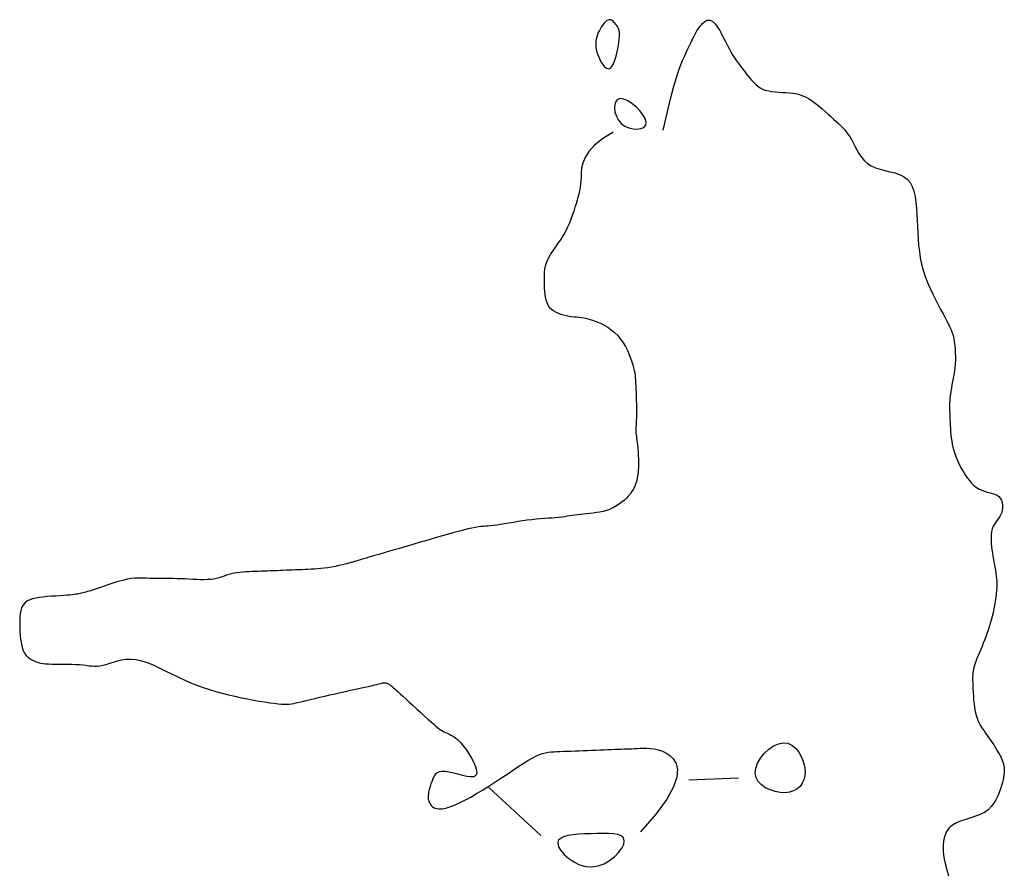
# Model space of a CAD drawing. Header units: millimetres. Extents: x 32690613 to 32693367, y 5343692 to 5344708.
# Tile 920 of 1009: x 32693204 to 32693224, y 5344512 to 5344529. Entities that reach past the tile are written whole.
import ezdxf

# ---------------------------------------------------------------- set-up
doc = ezdxf.new("R2010")
doc.units = ezdxf.units.MM
doc.header["$LTSCALE"] = 20
doc.layers.add('02-DGM_HL_491.50', color=72, linetype='Continuous')

msp = doc.modelspace()

# ---------------------------------------------------------------- linework, layer by layer
at = {"layer": '02-DGM_HL_491.50', "elevation": 491.5, "flags": 128}
for points in [[(32693216.213, 5344529.092), (32693216.217, 5344529.157), (32693216.216, 5344529.211), (32693216.211, 5344529.254), (32693216.203, 5344529.289), (32693216.192, 5344529.318), (32693216.179, 5344529.342), (32693216.164, 5344529.363), (32693216.148, 5344529.383), (32693216.132, 5344529.404), (32693216.114, 5344529.424), (32693216.096, 5344529.442), (32693216.077, 5344529.458), (32693216.057, 5344529.47), (32693216.036, 5344529.477), (32693216.013, 5344529.478), (32693215.99, 5344529.472), (32693215.965, 5344529.459), (32693215.94, 5344529.437), (32693215.914, 5344529.41), (32693215.888, 5344529.378), (32693215.862, 5344529.342), (32693215.838, 5344529.302), (32693215.816, 5344529.261), (32693215.795, 5344529.219), (32693215.778, 5344529.176), (32693215.763, 5344529.133), (32693215.752, 5344529.089), (32693215.745, 5344529.043), (32693215.743, 5344528.994), (32693215.746, 5344528.943), (32693215.754, 5344528.888), (32693215.769, 5344528.828), (32693215.79, 5344528.765), (32693215.817, 5344528.7), (32693215.848, 5344528.638), (32693215.883, 5344528.583), (32693215.919, 5344528.538), (32693215.957, 5344528.507), (32693215.995, 5344528.495), (32693216.032, 5344528.505), (32693216.066, 5344528.539), (32693216.098, 5344528.595), (32693216.127, 5344528.666), (32693216.152, 5344528.749), (32693216.174, 5344528.838), (32693216.191, 5344528.928), (32693216.205, 5344529.014)], [(32693216.255, 5344527.402), (32693216.327, 5344527.35), (32693216.407, 5344527.314), (32693216.491, 5344527.294), (32693216.573, 5344527.289), (32693216.646, 5344527.3), (32693216.704, 5344527.325), (32693216.743, 5344527.366), (32693216.755, 5344527.421), (32693216.738, 5344527.49), (32693216.695, 5344527.567), (32693216.632, 5344527.648), (32693216.556, 5344527.726), (32693216.472, 5344527.796), (32693216.386, 5344527.853), (32693216.306, 5344527.889), (32693216.236, 5344527.901), (32693216.182, 5344527.885), (32693216.144, 5344527.843), (32693216.123, 5344527.783), (32693216.118, 5344527.709), (32693216.129, 5344527.628), (32693216.156, 5344527.546), (32693216.198, 5344527.469)], [(32693219.491, 5344515.019), (32693219.582, 5344515.007), (32693219.664, 5344514.969), (32693219.738, 5344514.91), (32693219.801, 5344514.833), (32693219.853, 5344514.744), (32693219.893, 5344514.647), (32693219.919, 5344514.549), (32693219.931, 5344514.452), (32693219.926, 5344514.362), (32693219.907, 5344514.28), (32693219.874, 5344514.208), (32693219.828, 5344514.146), (32693219.769, 5344514.095), (32693219.7, 5344514.056), (32693219.62, 5344514.031), (32693219.53, 5344514.019), (32693219.433, 5344514.023), (32693219.333, 5344514.042), (32693219.234, 5344514.074), (32693219.141, 5344514.119), (32693219.059, 5344514.176), (32693218.994, 5344514.245), (32693218.95, 5344514.324), (32693218.931, 5344514.413), (32693218.942, 5344514.51), (32693218.98, 5344514.612), (32693219.038, 5344514.712), (32693219.114, 5344514.806), (32693219.202, 5344514.889), (32693219.297, 5344514.955), (32693219.395, 5344515)], [(32693215.669, 5344512.534), (32693215.793, 5344512.554), (32693215.911, 5344512.598), (32693216.022, 5344512.662), (32693216.119, 5344512.739), (32693216.202, 5344512.824), (32693216.264, 5344512.909), (32693216.303, 5344512.99), (32693216.315, 5344513.06), (32693216.298, 5344513.114), (32693216.254, 5344513.154), (32693216.188, 5344513.181), (32693216.102, 5344513.197), (32693216, 5344513.206), (32693215.888, 5344513.207), (32693215.767, 5344513.205), (32693215.643, 5344513.2), (32693215.519, 5344513.195), (32693215.398, 5344513.188), (32693215.286, 5344513.178), (32693215.186, 5344513.162), (32693215.101, 5344513.138), (32693215.037, 5344513.106), (32693214.996, 5344513.063), (32693214.983, 5344513.008), (32693215.001, 5344512.939), (32693215.046, 5344512.862), (32693215.115, 5344512.781), (32693215.204, 5344512.704), (32693215.307, 5344512.634), (32693215.422, 5344512.579), (32693215.544, 5344512.544)]]:
    msp.add_lwpolyline(points, close=True, dxfattribs=at)
for points in [[(32693217.095, 5344527.268), (32693217.169, 5344527.612), (32693217.236, 5344527.894), (32693217.296, 5344528.122), (32693217.349, 5344528.305), (32693217.396, 5344528.449), (32693217.44, 5344528.565), (32693217.48, 5344528.661), (32693217.517, 5344528.744), (32693217.552, 5344528.821), (32693217.585, 5344528.895), (32693217.618, 5344528.965), (32693217.649, 5344529.03), (32693217.679, 5344529.092), (32693217.709, 5344529.15), (32693217.738, 5344529.204), (32693217.768, 5344529.254), (32693217.797, 5344529.3), (32693217.827, 5344529.342), (32693217.856, 5344529.378), (32693217.886, 5344529.41), (32693217.915, 5344529.435), (32693217.944, 5344529.454), (32693217.973, 5344529.467), (32693218.001, 5344529.471), (32693218.029, 5344529.469), (32693218.056, 5344529.458), (32693218.084, 5344529.441), (32693218.111, 5344529.417), (32693218.139, 5344529.386), (32693218.166, 5344529.35), (32693218.194, 5344529.307), (32693218.223, 5344529.26), (32693218.252, 5344529.207), (32693218.281, 5344529.15), (32693218.312, 5344529.091), (32693218.344, 5344529.028), (32693218.376, 5344528.965), (32693218.41, 5344528.901), (32693218.445, 5344528.838), (32693218.481, 5344528.775), (32693218.518, 5344528.715), (32693218.557, 5344528.658), (32693218.596, 5344528.602), (32693218.636, 5344528.548), (32693218.675, 5344528.496), (32693218.715, 5344528.446), (32693218.754, 5344528.398), (32693218.792, 5344528.351), (32693218.829, 5344528.305), (32693218.866, 5344528.262), (32693218.903, 5344528.221), (32693218.943, 5344528.183), (32693218.984, 5344528.148), (32693219.03, 5344528.118), (32693219.079, 5344528.091), (32693219.134, 5344528.07), (32693219.195, 5344528.054), (32693219.261, 5344528.043), (32693219.33, 5344528.034), (32693219.402, 5344528.029), (32693219.474, 5344528.024), (32693219.545, 5344528.02), (32693219.614, 5344528.015), (32693219.679, 5344528.008), (32693219.739, 5344527.999), (32693219.796, 5344527.986), (32693219.849, 5344527.97), (32693219.9, 5344527.951), (32693219.95, 5344527.927), (32693220, 5344527.899), (32693220.05, 5344527.867), (32693220.103, 5344527.83), (32693220.158, 5344527.788), (32693220.215, 5344527.742), (32693220.273, 5344527.693), (32693220.331, 5344527.643), (32693220.388, 5344527.591), (32693220.444, 5344527.54), (32693220.498, 5344527.491), (32693220.549, 5344527.444), (32693220.596, 5344527.401), (32693220.639, 5344527.36), (32693220.679, 5344527.32), (32693220.717, 5344527.279), (32693220.753, 5344527.236), (32693220.787, 5344527.19), (32693220.821, 5344527.139), (32693220.855, 5344527.081), (32693220.889, 5344527.016), (32693220.925, 5344526.946), (32693220.963, 5344526.874), (32693221.007, 5344526.8), (32693221.056, 5344526.729), (32693221.112, 5344526.663), (32693221.176, 5344526.604), (32693221.251, 5344526.554), (32693221.336, 5344526.516), (32693221.429, 5344526.487), (32693221.526, 5344526.462), (32693221.625, 5344526.439), (32693221.722, 5344526.414), (32693221.814, 5344526.383), (32693221.898, 5344526.343), (32693221.97, 5344526.291), (32693222.028, 5344526.223), (32693222.072, 5344526.141), (32693222.105, 5344526.047), (32693222.129, 5344525.942), (32693222.146, 5344525.83), (32693222.157, 5344525.712), (32693222.164, 5344525.589), (32693222.169, 5344525.464), (32693222.174, 5344525.34), (32693222.18, 5344525.215), (32693222.188, 5344525.09), (32693222.199, 5344524.965), (32693222.214, 5344524.841), (32693222.233, 5344524.716), (32693222.259, 5344524.592), (32693222.291, 5344524.469), (32693222.331, 5344524.345), (32693222.377, 5344524.223), (32693222.427, 5344524.104), (32693222.48, 5344523.989), (32693222.534, 5344523.88), (32693222.588, 5344523.776), (32693222.639, 5344523.681), (32693222.687, 5344523.594), (32693222.729, 5344523.518), (32693222.766, 5344523.449), (32693222.798, 5344523.387), (32693222.826, 5344523.329), (32693222.849, 5344523.273), (32693222.87, 5344523.218), (32693222.887, 5344523.162), (32693222.901, 5344523.102), (32693222.912, 5344523.038), (32693222.921, 5344522.969), (32693222.928, 5344522.897), (32693222.932, 5344522.822), (32693222.934, 5344522.746), (32693222.933, 5344522.67), (32693222.93, 5344522.594), (32693222.923, 5344522.519), (32693222.915, 5344522.447), (32693222.904, 5344522.378), (32693222.892, 5344522.31), (32693222.879, 5344522.243), (32693222.866, 5344522.178), (32693222.853, 5344522.114), (32693222.842, 5344522.051), (32693222.833, 5344521.988), (32693222.826, 5344521.925), (32693222.822, 5344521.862), (32693222.819, 5344521.8), (32693222.818, 5344521.737), (32693222.819, 5344521.674), (32693222.82, 5344521.612), (32693222.822, 5344521.55), (32693222.825, 5344521.487), (32693222.827, 5344521.425), (32693222.83, 5344521.362), (32693222.834, 5344521.3), (32693222.838, 5344521.237), (32693222.844, 5344521.175), (32693222.851, 5344521.113), (32693222.86, 5344521.051), (32693222.872, 5344520.989), (32693222.886, 5344520.927), (32693222.903, 5344520.865), (32693222.922, 5344520.803), (32693222.944, 5344520.741), (32693222.969, 5344520.68), (32693222.996, 5344520.618), (32693223.026, 5344520.557), (32693223.058, 5344520.495), (32693223.093, 5344520.434), (32693223.131, 5344520.374), (32693223.171, 5344520.317), (32693223.213, 5344520.262), (32693223.258, 5344520.211), (32693223.306, 5344520.165), (32693223.355, 5344520.125), (32693223.407, 5344520.092), (32693223.462, 5344520.067), (32693223.517, 5344520.047), (32693223.572, 5344520.031), (32693223.626, 5344520.017), (32693223.677, 5344520.003), (32693223.724, 5344519.987), (32693223.767, 5344519.967), (32693223.803, 5344519.941), (32693223.831, 5344519.907), (32693223.853, 5344519.867), (32693223.867, 5344519.822), (32693223.875, 5344519.773), (32693223.876, 5344519.723), (32693223.872, 5344519.674), (32693223.861, 5344519.626), (32693223.844, 5344519.581), (32693223.823, 5344519.541), (32693223.797, 5344519.504), (32693223.77, 5344519.468), (32693223.742, 5344519.431), (32693223.714, 5344519.392), (32693223.69, 5344519.348), (32693223.67, 5344519.298), (32693223.655, 5344519.24), (32693223.648, 5344519.172), (32693223.647, 5344519.097), (32693223.651, 5344519.016), (32693223.659, 5344518.931), (32693223.671, 5344518.845), (32693223.684, 5344518.76), (32693223.698, 5344518.679), (32693223.712, 5344518.603), (32693223.724, 5344518.534), (32693223.735, 5344518.471), (32693223.745, 5344518.413), (32693223.752, 5344518.358), (32693223.757, 5344518.304), (32693223.76, 5344518.249), (32693223.761, 5344518.192), (32693223.76, 5344518.132), (32693223.755, 5344518.067), (32693223.749, 5344517.997), (32693223.74, 5344517.925), (32693223.729, 5344517.849), (32693223.716, 5344517.773), (32693223.702, 5344517.696), (32693223.686, 5344517.62), (32693223.668, 5344517.545), (32693223.65, 5344517.472), (32693223.63, 5344517.402), (32693223.609, 5344517.334), (32693223.588, 5344517.267), (32693223.565, 5344517.202), (32693223.541, 5344517.137), (32693223.517, 5344517.073), (32693223.492, 5344517.01), (32693223.466, 5344516.946), (32693223.44, 5344516.883), (32693223.414, 5344516.821), (32693223.389, 5344516.761), (32693223.365, 5344516.702), (32693223.344, 5344516.646), (32693223.325, 5344516.593), (32693223.31, 5344516.544), (32693223.298, 5344516.498), (32693223.289, 5344516.455), (32693223.283, 5344516.413), (32693223.28, 5344516.371), (32693223.279, 5344516.326), (32693223.279, 5344516.279), (32693223.281, 5344516.226), (32693223.283, 5344516.168), (32693223.285, 5344516.102), (32693223.289, 5344516.029), (32693223.293, 5344515.953), (32693223.299, 5344515.875), (32693223.308, 5344515.795), (32693223.318, 5344515.717), (32693223.331, 5344515.642), (32693223.348, 5344515.572), (32693223.368, 5344515.509), (32693223.391, 5344515.45), (32693223.417, 5344515.397), (32693223.445, 5344515.347), (32693223.475, 5344515.3), (32693223.507, 5344515.254), (32693223.539, 5344515.209), (32693223.572, 5344515.164), (32693223.605, 5344515.118), (32693223.638, 5344515.071), (32693223.67, 5344515.024), (32693223.701, 5344514.976), (32693223.731, 5344514.93), (32693223.759, 5344514.884), (32693223.785, 5344514.84), (32693223.809, 5344514.798), (32693223.83, 5344514.759), (32693223.848, 5344514.721), (32693223.864, 5344514.685), (32693223.878, 5344514.651), (32693223.889, 5344514.617), (32693223.898, 5344514.584), (32693223.905, 5344514.551), (32693223.909, 5344514.518), (32693223.912, 5344514.484), (32693223.912, 5344514.449), (32693223.91, 5344514.412), (32693223.905, 5344514.371), (32693223.898, 5344514.327), (32693223.888, 5344514.279), (32693223.874, 5344514.225), (32693223.857, 5344514.165), (32693223.837, 5344514.098), (32693223.812, 5344514.027), (32693223.782, 5344513.954), (32693223.745, 5344513.88), (32693223.701, 5344513.809), (32693223.648, 5344513.741), (32693223.586, 5344513.68), (32693223.513, 5344513.627), (32693223.429, 5344513.584), (32693223.337, 5344513.549), (32693223.241, 5344513.518), (32693223.143, 5344513.487), (32693223.048, 5344513.455), (32693222.958, 5344513.418), (32693222.878, 5344513.372), (32693222.811, 5344513.314), (32693222.758, 5344513.242), (32693222.722, 5344513.156), (32693222.699, 5344513.06), (32693222.689, 5344512.954), (32693222.691, 5344512.841), (32693222.705, 5344512.723), (32693222.728, 5344512.601), (32693222.76, 5344512.478), (32693222.799, 5344512.354)], [(32693216.095, 5344527.229), (32693215.88, 5344527.095), (32693215.72, 5344526.966), (32693215.606, 5344526.841), (32693215.53, 5344526.722), (32693215.484, 5344526.61), (32693215.461, 5344526.506), (32693215.452, 5344526.412), (32693215.45, 5344526.328), (32693215.447, 5344526.255), (32693215.442, 5344526.191), (32693215.435, 5344526.134), (32693215.426, 5344526.082), (32693215.415, 5344526.031), (32693215.403, 5344525.98), (32693215.388, 5344525.926), (32693215.37, 5344525.866), (32693215.351, 5344525.799), (32693215.329, 5344525.726), (32693215.304, 5344525.647), (32693215.276, 5344525.565), (32693215.245, 5344525.481), (32693215.211, 5344525.397), (32693215.173, 5344525.313), (32693215.131, 5344525.231), (32693215.085, 5344525.153), (32693215.037, 5344525.078), (32693214.988, 5344525.006), (32693214.939, 5344524.937), (32693214.892, 5344524.87), (32693214.849, 5344524.804), (32693214.81, 5344524.739), (32693214.777, 5344524.675), (32693214.752, 5344524.612), (32693214.734, 5344524.549), (32693214.722, 5344524.486), (32693214.714, 5344524.423), (32693214.711, 5344524.36), (32693214.71, 5344524.297), (32693214.711, 5344524.235), (32693214.714, 5344524.172), (32693214.716, 5344524.11), (32693214.72, 5344524.048), (32693214.725, 5344523.988), (32693214.734, 5344523.93), (32693214.746, 5344523.875), (32693214.763, 5344523.823), (32693214.785, 5344523.775), (32693214.814, 5344523.732), (32693214.851, 5344523.694), (32693214.894, 5344523.661), (32693214.941, 5344523.633), (32693214.993, 5344523.61), (32693215.047, 5344523.591), (32693215.102, 5344523.575), (32693215.157, 5344523.562), (32693215.211, 5344523.552), (32693215.262, 5344523.545), (32693215.311, 5344523.539), (32693215.36, 5344523.534), (32693215.41, 5344523.529), (32693215.46, 5344523.522), (32693215.513, 5344523.513), (32693215.569, 5344523.502), (32693215.63, 5344523.485), (32693215.696, 5344523.465), (32693215.766, 5344523.438), (32693215.838, 5344523.407), (32693215.911, 5344523.37), (32693215.984, 5344523.327), (32693216.055, 5344523.277), (32693216.122, 5344523.222), (32693216.185, 5344523.16), (32693216.242, 5344523.091), (32693216.293, 5344523.018), (32693216.338, 5344522.941), (32693216.377, 5344522.863), (32693216.412, 5344522.786), (32693216.441, 5344522.71), (32693216.466, 5344522.639), (32693216.486, 5344522.574), (32693216.502, 5344522.515), (32693216.514, 5344522.463), (32693216.524, 5344522.414), (32693216.53, 5344522.367), (32693216.535, 5344522.32), (32693216.539, 5344522.271), (32693216.541, 5344522.218), (32693216.544, 5344522.159), (32693216.546, 5344522.093), (32693216.549, 5344522.021), (32693216.552, 5344521.945), (32693216.554, 5344521.868), (32693216.556, 5344521.79), (32693216.558, 5344521.714), (32693216.558, 5344521.642), (32693216.558, 5344521.576), (32693216.557, 5344521.517), (32693216.555, 5344521.465), (32693216.553, 5344521.419), (32693216.55, 5344521.377), (32693216.548, 5344521.34), (32693216.546, 5344521.306), (32693216.546, 5344521.273), (32693216.546, 5344521.242), (32693216.548, 5344521.21), (32693216.551, 5344521.178), (32693216.556, 5344521.144), (32693216.561, 5344521.107), (32693216.567, 5344521.066), (32693216.572, 5344521.02), (32693216.578, 5344520.968), (32693216.584, 5344520.91), (32693216.589, 5344520.844), (32693216.594, 5344520.772), (32693216.597, 5344520.695), (32693216.598, 5344520.617), (32693216.596, 5344520.537), (32693216.592, 5344520.458), (32693216.585, 5344520.383), (32693216.574, 5344520.312), (32693216.559, 5344520.246), (32693216.54, 5344520.187), (32693216.518, 5344520.132), (32693216.491, 5344520.082), (32693216.462, 5344520.036), (32693216.43, 5344519.992), (32693216.394, 5344519.951), (32693216.356, 5344519.911), (32693216.316, 5344519.873), (32693216.273, 5344519.835), (32693216.228, 5344519.8), (32693216.18, 5344519.767), (32693216.129, 5344519.736), (32693216.075, 5344519.708), (32693216.018, 5344519.683), (32693215.957, 5344519.662), (32693215.894, 5344519.645), (32693215.829, 5344519.631), (32693215.761, 5344519.62), (32693215.694, 5344519.611), (32693215.627, 5344519.604), (32693215.561, 5344519.598), (32693215.498, 5344519.592), (32693215.438, 5344519.586), (32693215.382, 5344519.579), (32693215.328, 5344519.572), (32693215.277, 5344519.564), (32693215.226, 5344519.556), (32693215.175, 5344519.547), (32693215.122, 5344519.539), (32693215.066, 5344519.532), (32693215.007, 5344519.525), (32693214.942, 5344519.519), (32693214.872, 5344519.513), (32693214.798, 5344519.507), (32693214.72, 5344519.501), (32693214.638, 5344519.494), (32693214.553, 5344519.487), (32693214.465, 5344519.478), (32693214.375, 5344519.467), (32693214.283, 5344519.454), (32693214.19, 5344519.44), (32693214.098, 5344519.424), (32693214.009, 5344519.409), (32693213.923, 5344519.394), (32693213.842, 5344519.381), (32693213.767, 5344519.369), (32693213.701, 5344519.36), (32693213.643, 5344519.354), (32693213.591, 5344519.35), (32693213.544, 5344519.347), (32693213.497, 5344519.344), (32693213.449, 5344519.34), (32693213.397, 5344519.334), (32693213.338, 5344519.325), (32693213.269, 5344519.312), (32693213.189, 5344519.294), (32693213.098, 5344519.272), (32693212.997, 5344519.246), (32693212.889, 5344519.216), (32693212.775, 5344519.184), (32693212.656, 5344519.15), (32693212.534, 5344519.115), (32693212.411, 5344519.079), (32693212.287, 5344519.043), (32693212.165, 5344519.007), (32693212.046, 5344518.972), (32693211.93, 5344518.938), (32693211.819, 5344518.906), (32693211.715, 5344518.876), (32693211.619, 5344518.847), (32693211.531, 5344518.822), (32693211.454, 5344518.799), (32693211.384, 5344518.779), (32693211.322, 5344518.761), (32693211.263, 5344518.744), (32693211.208, 5344518.727), (32693211.153, 5344518.711), (32693211.096, 5344518.695), (32693211.037, 5344518.677), (32693210.972, 5344518.659), (32693210.904, 5344518.639), (32693210.832, 5344518.619), (32693210.758, 5344518.599), (32693210.683, 5344518.579), (32693210.607, 5344518.561), (32693210.532, 5344518.544), (32693210.459, 5344518.53), (32693210.387, 5344518.518), (32693210.318, 5344518.508), (32693210.251, 5344518.501), (32693210.185, 5344518.495), (32693210.121, 5344518.49), (32693210.058, 5344518.487), (32693209.995, 5344518.484), (32693209.932, 5344518.481), (32693209.87, 5344518.479), (32693209.807, 5344518.477), (32693209.745, 5344518.474), (32693209.682, 5344518.472), (32693209.62, 5344518.469), (32693209.558, 5344518.467), (32693209.495, 5344518.464), (32693209.433, 5344518.462), (32693209.37, 5344518.459), (32693209.308, 5344518.457), (32693209.245, 5344518.455), (32693209.183, 5344518.452), (32693209.12, 5344518.45), (32693209.058, 5344518.447), (32693208.995, 5344518.445), (32693208.933, 5344518.442), (32693208.871, 5344518.44), (32693208.809, 5344518.437), (32693208.747, 5344518.434), (32693208.687, 5344518.429), (32693208.628, 5344518.424), (32693208.57, 5344518.416), (32693208.515, 5344518.407), (32693208.462, 5344518.396), (32693208.412, 5344518.383), (32693208.363, 5344518.367), (32693208.315, 5344518.351), (32693208.267, 5344518.335), (32693208.217, 5344518.319), (32693208.165, 5344518.305), (32693208.109, 5344518.293), (32693208.05, 5344518.285), (32693207.985, 5344518.28), (32693207.915, 5344518.278), (32693207.843, 5344518.279), (32693207.767, 5344518.281), (32693207.689, 5344518.285), (32693207.61, 5344518.289), (32693207.532, 5344518.294), (32693207.453, 5344518.297), (32693207.377, 5344518.299), (32693207.302, 5344518.301), (32693207.228, 5344518.301), (32693207.156, 5344518.301), (32693207.087, 5344518.301), (32693207.019, 5344518.301), (32693206.953, 5344518.301), (32693206.889, 5344518.303), (32693206.828, 5344518.305), (32693206.767, 5344518.308), (32693206.707, 5344518.311), (32693206.647, 5344518.312), (32693206.585, 5344518.311), (32693206.521, 5344518.308), (32693206.454, 5344518.301), (32693206.383, 5344518.289), (32693206.308, 5344518.273), (32693206.23, 5344518.252), (32693206.149, 5344518.228), (32693206.069, 5344518.203), (32693205.99, 5344518.176), (32693205.914, 5344518.15), (32693205.843, 5344518.125), (32693205.777, 5344518.102), (32693205.719, 5344518.083), (32693205.668, 5344518.066), (32693205.623, 5344518.052), (32693205.583, 5344518.041), (32693205.548, 5344518.031), (32693205.516, 5344518.023), (32693205.488, 5344518.016), (32693205.461, 5344518.009), (32693205.436, 5344518.003), (32693205.41, 5344517.997), (32693205.383, 5344517.992), (32693205.353, 5344517.987), (32693205.318, 5344517.982), (32693205.277, 5344517.977), (32693205.228, 5344517.972), (32693205.171, 5344517.967), (32693205.104, 5344517.963), (32693205.029, 5344517.958), (32693204.948, 5344517.953), (32693204.864, 5344517.947), (32693204.78, 5344517.94), (32693204.697, 5344517.932), (32693204.619, 5344517.922), (32693204.548, 5344517.91), (32693204.485, 5344517.895), (32693204.431, 5344517.878), (32693204.385, 5344517.857), (32693204.346, 5344517.831), (32693204.314, 5344517.799), (32693204.288, 5344517.761), (32693204.267, 5344517.715), (32693204.252, 5344517.662), (32693204.24, 5344517.6), (32693204.233, 5344517.531), (32693204.229, 5344517.457), (32693204.228, 5344517.381), (32693204.229, 5344517.304), (32693204.233, 5344517.229), (32693204.239, 5344517.158), (32693204.246, 5344517.092), (32693204.254, 5344517.033), (32693204.263, 5344516.982), (32693204.274, 5344516.937), (32693204.285, 5344516.898), (32693204.297, 5344516.864), (32693204.311, 5344516.834), (32693204.326, 5344516.808), (32693204.341, 5344516.785), (32693204.359, 5344516.764), (32693204.377, 5344516.745), (32693204.396, 5344516.728), (32693204.416, 5344516.713), (32693204.437, 5344516.698), (32693204.459, 5344516.685), (32693204.482, 5344516.673), (32693204.505, 5344516.661), (32693204.529, 5344516.649), (32693204.554, 5344516.639), (32693204.582, 5344516.628), (32693204.614, 5344516.619), (32693204.651, 5344516.611), (32693204.694, 5344516.604), (32693204.744, 5344516.598), (32693204.802, 5344516.595), (32693204.869, 5344516.592), (32693204.943, 5344516.591), (32693205.023, 5344516.591), (32693205.105, 5344516.591), (32693205.189, 5344516.59), (32693205.271, 5344516.589), (32693205.351, 5344516.586), (32693205.425, 5344516.582), (32693205.493, 5344516.575), (32693205.555, 5344516.568), (32693205.613, 5344516.56), (32693205.668, 5344516.554), (32693205.722, 5344516.55), (32693205.777, 5344516.55), (32693205.833, 5344516.555), (32693205.893, 5344516.567), (32693205.957, 5344516.585), (32693206.027, 5344516.608), (32693206.101, 5344516.632), (32693206.181, 5344516.656), (32693206.266, 5344516.675), (32693206.357, 5344516.688), (32693206.454, 5344516.691), (32693206.556, 5344516.682), (32693206.663, 5344516.658), (32693206.776, 5344516.621), (32693206.893, 5344516.574), (32693207.014, 5344516.519), (32693207.137, 5344516.459), (32693207.263, 5344516.396), (32693207.389, 5344516.334), (32693207.517, 5344516.274), (32693207.644, 5344516.219), (32693207.771, 5344516.169), (32693207.898, 5344516.123), (32693208.025, 5344516.082), (32693208.151, 5344516.043), (32693208.278, 5344516.009), (32693208.404, 5344515.977), (32693208.53, 5344515.947), (32693208.656, 5344515.92), (32693208.78, 5344515.894), (32693208.901, 5344515.872), (32693209.017, 5344515.851), (32693209.126, 5344515.834), (32693209.227, 5344515.819), (32693209.318, 5344515.807), (32693209.398, 5344515.797), (32693209.465, 5344515.791), (32693209.522, 5344515.788), (32693209.572, 5344515.788), (32693209.617, 5344515.791), (32693209.661, 5344515.797), (32693209.706, 5344515.806), (32693209.756, 5344515.817), (32693209.813, 5344515.83), (32693209.88, 5344515.846), (32693209.956, 5344515.865), (32693210.04, 5344515.885), (32693210.131, 5344515.906), (32693210.226, 5344515.929), (32693210.326, 5344515.952), (32693210.429, 5344515.975), (32693210.534, 5344515.999), (32693210.638, 5344516.022), (32693210.742, 5344516.045), (32693210.843, 5344516.067), (32693210.941, 5344516.088), (32693211.033, 5344516.108), (32693211.118, 5344516.127), (32693211.195, 5344516.144), (32693211.262, 5344516.16), (32693211.319, 5344516.174), (32693211.366, 5344516.186), (32693211.404, 5344516.197), (32693211.436, 5344516.205), (32693211.461, 5344516.212), (32693211.483, 5344516.216), (32693211.502, 5344516.219), (32693211.519, 5344516.22), (32693211.535, 5344516.218), (32693211.552, 5344516.215), (32693211.568, 5344516.21), (32693211.585, 5344516.203), (32693211.601, 5344516.195), (32693211.617, 5344516.185), (32693211.633, 5344516.175), (32693211.649, 5344516.163), (32693211.665, 5344516.151), (32693211.683, 5344516.137), (32693211.703, 5344516.119), (32693211.727, 5344516.098), (32693211.756, 5344516.072), (32693211.792, 5344516.039), (32693211.835, 5344516), (32693211.887, 5344515.952), (32693211.948, 5344515.895), (32693212.017, 5344515.831), (32693212.091, 5344515.763), (32693212.168, 5344515.692), (32693212.245, 5344515.621), (32693212.32, 5344515.553), (32693212.39, 5344515.49), (32693212.452, 5344515.435), (32693212.505, 5344515.388), (32693212.55, 5344515.35), (32693212.589, 5344515.318), (32693212.622, 5344515.293), (32693212.652, 5344515.272), (32693212.681, 5344515.255), (32693212.71, 5344515.24), (32693212.74, 5344515.225), (32693212.774, 5344515.211), (32693212.81, 5344515.194), (32693212.85, 5344515.173), (32693212.894, 5344515.147), (32693212.94, 5344515.115), (32693212.989, 5344515.074), (32693213.041, 5344515.022), (32693213.096, 5344514.959), (32693213.153, 5344514.884), (32693213.21, 5344514.8), (32693213.262, 5344514.712), (32693213.307, 5344514.624), (32693213.341, 5344514.54), (32693213.362, 5344514.465), (32693213.364, 5344514.405), (32693213.346, 5344514.362), (32693213.304, 5344514.34), (32693213.243, 5344514.336), (32693213.168, 5344514.346), (32693213.082, 5344514.365), (32693212.991, 5344514.389), (32693212.9, 5344514.413), (32693212.813, 5344514.433), (32693212.735, 5344514.445), (32693212.67, 5344514.445), (32693212.617, 5344514.434), (32693212.575, 5344514.415), (32693212.542, 5344514.388), (32693212.517, 5344514.357), (32693212.498, 5344514.323), (32693212.483, 5344514.289), (32693212.471, 5344514.256), (32693212.46, 5344514.226), (32693212.45, 5344514.198), (32693212.442, 5344514.173), (32693212.434, 5344514.149), (32693212.427, 5344514.127), (32693212.42, 5344514.104), (32693212.414, 5344514.081), (32693212.408, 5344514.057), (32693212.403, 5344514.031), (32693212.398, 5344514.004), (32693212.394, 5344513.976), (32693212.393, 5344513.947), (32693212.393, 5344513.917), (32693212.397, 5344513.886), (32693212.405, 5344513.856), (32693212.416, 5344513.825), (32693212.432, 5344513.794), (32693212.454, 5344513.766), (32693212.482, 5344513.74), (32693212.517, 5344513.719), (32693212.56, 5344513.705), (32693212.612, 5344513.698), (32693212.674, 5344513.7), (32693212.746, 5344513.713), (32693212.828, 5344513.737), (32693212.921, 5344513.773), (32693213.022, 5344513.818), (32693213.13, 5344513.872), (32693213.244, 5344513.933), (32693213.362, 5344514.001), (32693213.482, 5344514.073), (32693213.604, 5344514.149), (32693213.726, 5344514.228), (32693213.846, 5344514.308), (32693213.964, 5344514.387), (32693214.078, 5344514.463), (32693214.187, 5344514.536), (32693214.29, 5344514.602), (32693214.385, 5344514.661), (32693214.472, 5344514.711), (32693214.549, 5344514.751), (32693214.618, 5344514.781), (32693214.68, 5344514.804), (32693214.739, 5344514.819), (32693214.795, 5344514.829), (32693214.85, 5344514.836), (32693214.907, 5344514.839), (32693214.967, 5344514.842), (32693215.032, 5344514.844), (32693215.102, 5344514.847), (32693215.175, 5344514.85), (32693215.252, 5344514.853), (32693215.331, 5344514.856), (32693215.412, 5344514.859), (32693215.495, 5344514.863), (32693215.578, 5344514.866), (32693215.661, 5344514.869), (32693215.743, 5344514.872), (32693215.825, 5344514.875), (32693215.904, 5344514.878), (32693215.981, 5344514.881), (32693216.054, 5344514.884), (32693216.123, 5344514.887), (32693216.188, 5344514.89), (32693216.248, 5344514.892), (32693216.305, 5344514.894), (32693216.358, 5344514.896), (32693216.41, 5344514.898), (32693216.463, 5344514.9), (32693216.516, 5344514.902), (32693216.572, 5344514.905), (32693216.632, 5344514.907), (32693216.697, 5344514.909), (32693216.767, 5344514.91), (32693216.839, 5344514.906), (32693216.914, 5344514.897), (32693216.991, 5344514.88), (32693217.068, 5344514.854), (32693217.146, 5344514.815), (32693217.222, 5344514.763), (32693217.294, 5344514.695), (32693217.351, 5344514.604), (32693217.38, 5344514.485), (32693217.367, 5344514.331), (32693217.3, 5344514.136), (32693217.166, 5344513.893), (32693216.951, 5344513.596), (32693216.642, 5344513.239)], [(32693217.602, 5344514.278), (32693218.601, 5344514.317)], [(32693214.644, 5344513.161), (32693213.605, 5344514.122)]]:
    msp.add_lwpolyline(points, dxfattribs=at)

doc.saveas('drawing.dxf')
